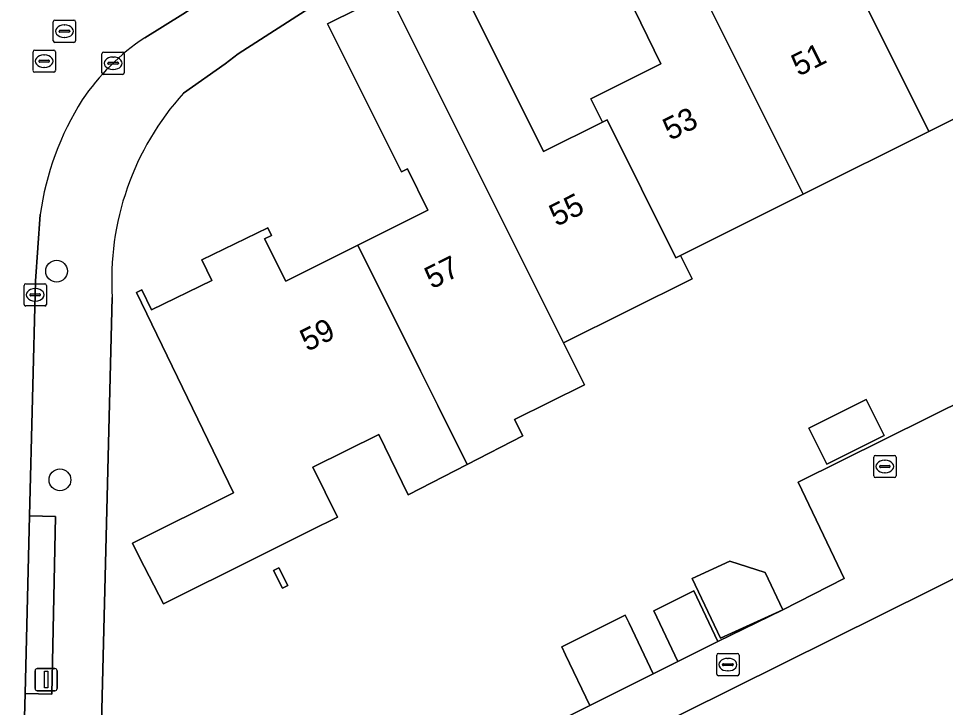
# Model space of a CAD drawing. Extents: x 157793 to 159380, y 380877 to 382313.
# Drawn here: x 158572.07 to 158613.65, y 381743.27 to 381774.19 of the extents above; entities that cross this region are included whole.
import ezdxf

# ---------------------------------------------------------------- set-up
doc = ezdxf.new("R2010")
doc.units = 0
for name, color, linetype in [('IMGEO_Boom', 7, 'Continuous'), ('IMGEO_Erf', 7, 'Continuous'), ('IMGEO_Kolk', 7, 'Continuous'), ('IMGEO_Lichtmast', 7, 'Continuous'), ('IMGEO_Pand', 7, 'Continuous'), ('IMGEO_Pand_nummerreeks', 7, 'Continuous'), ('IMGEO_Rijbaan_lokaal_open', 7, 'Continuous'), ('IMGEO_Rioolput', 7, 'Continuous'), ('IMGEO_Voetpad_open', 7, 'Continuous')]:
    doc.layers.add(name, color=color, linetype=linetype)

msp = doc.modelspace()

# ---------------------------------------------------------------- linework, layer by layer
at = {"layer": 'IMGEO_Boom'}
for centre in [(158573.781, 381762.852), (158573.932, 381753.485)]:
    msp.add_circle(centre, 0.489, dxfattribs=at)
at = {"layer": 'IMGEO_Erf'}
for points in [[(158596.208, 381781.788), (158581.931, 381772.608), (158581.343, 381772.15), (158579.473, 381770.841)], [(158591.406, 381776.682), (158595.625, 381768.223), (158598.264, 381769.539), (158597.743, 381770.584), (158600.882, 381772.15), (158596.701, 381780.75)], [(158618.545, 381771.926), (158612.907, 381769.114), (158607.27, 381766.302), (158601.772, 381763.559), (158602.294, 381762.512), (158596.517, 381759.63), (158597.455, 381757.75), (158594.328, 381756.191), (158594.694, 381755.458), (158592.205, 381754.179), (158589.554, 381752.817), (158588.234, 381755.528), (158585.272, 381754.052), (158586.388, 381751.816), (158585.166, 381751.207), (158583.372, 381750.313), (158583.13, 381750.192), (158582.744, 381750), (158578.574, 381747.922), (158577.506, 381750), (158577.186, 381750.64), (158581.724, 381752.903), (158577.371, 381761.895), (158577.606, 381762.01), (158578.038, 381761.118), (158580.744, 381762.428), (158580.295, 381763.357), (158583.254, 381764.789), (158583.42, 381764.447), (158583.114, 381764.299), (158584.06, 381762.401), (158584.398, 381762.569), (158587.291, 381764.012), (158590.171, 381765.449), (158590.44, 381765.583), (158589.516, 381767.436), (158589.247, 381767.302), (158585.931, 381773.951), (158588.689, 381775.327)], [(158576.276, 381761.665), (158575.695, 381738.405), (158576.459, 381736.936), (158575.062, 381736.022), (158575.236, 381733.742), (158577.072, 381733.06), (158578.153, 381733.628), (158597.7, 381743.366), (158596.612, 381745.639), (158596.44, 381745.997), (158599.286, 381747.415), (158599.458, 381747.057), (158600.546, 381744.784), (158601.655, 381745.336), (158600.567, 381747.609), (158602.359, 381748.502), (158603.447, 381746.229), (158606.362, 381747.651), (158609.114, 381749.052), (158608.66, 381750), (158607.039, 381753.388), (158632.334, 381765.926), (158631.41, 381767.804)], [(158632.687, 381714.565), (158615.254, 381749.656), (158581.869, 381733.071), (158579.128, 381731.715), (158577.827, 381731.072), (158579.931, 381726.939), (158592.147, 381733.044), (158590.733, 381735.864), (158597.932, 381739.473), (158600.819, 381733.713), (158603.642, 381728.083), (158606.465, 381722.45)]]:
    msp.add_lwpolyline(points, dxfattribs=at)
for points in [[(158610.101, 381757.092), (158610.905, 381755.48), (158608.333, 381754.196), (158607.529, 381755.809)], [(158584.153, 381748.747), (158583.911, 381748.627), (158583.514, 381749.424), (158583.756, 381749.544)], [(158606.362, 381747.651), (158603.569, 381746.378), (158602.285, 381749.061), (158603.975, 381749.831), (158605.56, 381749.326)]]:
    msp.add_lwpolyline(points, close=True, dxfattribs=at)
msp.add_arc((158588.77, 381762.457), 12.519, 137.9562, 183.6262, dxfattribs=at)
at = {"layer": 'IMGEO_Kolk'}
for p, q in [((158575.815, 381771.756), (158575.815, 381772.608)), ((158575.89, 381772.682), (158576.742, 381772.682)), ((158576.303, 381772.462), (158576.328, 381772.462)), ((158576.816, 381772.608), (158576.816, 381771.756)), ((158576.074, 381772.176), (158576.074, 381772.188)), ((158576.512, 381772.139), (158576.114, 381772.139)), ((158576.117, 381772.225), (158576.515, 381772.225)), ((158576.558, 381772.188), (158576.558, 381772.176)), ((158576.742, 381771.682), (158575.89, 381771.682)), ((158576.326, 381771.902), (158576.301, 381771.902)), ((158572.321, 381761.362), (158572.321, 381762.214)), ((158572.396, 381762.288), (158573.248, 381762.288)), ((158572.809, 381762.068), (158572.834, 381762.068)), ((158573.322, 381762.214), (158573.322, 381761.362)), ((158572.58, 381761.782), (158572.58, 381761.794)), ((158573.018, 381761.745), (158572.62, 381761.745)), ((158572.623, 381761.831), (158573.021, 381761.831)), ((158573.064, 381761.794), (158573.064, 381761.782)), ((158573.248, 381761.288), (158572.396, 381761.288)), ((158572.832, 381761.508), (158572.807, 381761.508)), ((158610.508, 381754.585), (158611.36, 381754.585)), ((158610.433, 381753.659), (158610.433, 381754.511)), ((158610.735, 381754.128), (158611.133, 381754.128)), ((158610.921, 381754.365), (158610.946, 381754.365)), ((158611.434, 381754.511), (158611.434, 381753.659)), ((158610.692, 381754.079), (158610.692, 381754.091)), ((158611.13, 381754.042), (158610.732, 381754.042)), ((158610.944, 381753.805), (158610.919, 381753.805)), ((158611.176, 381754.091), (158611.176, 381754.079)), ((158611.36, 381753.585), (158610.508, 381753.585)), ((158603.394, 381744.767), (158603.394, 381745.619)), ((158603.469, 381745.693), (158604.321, 381745.693)), ((158603.882, 381745.473), (158603.907, 381745.473)), ((158604.395, 381745.619), (158604.395, 381744.767)), ((158603.653, 381745.187), (158603.653, 381745.199)), ((158604.091, 381745.15), (158603.693, 381745.15)), ((158603.696, 381745.236), (158604.094, 381745.236)), ((158604.137, 381745.199), (158604.137, 381745.187)), ((158604.321, 381744.693), (158603.469, 381744.693)), ((158603.905, 381744.913), (158603.88, 381744.913))]:
    msp.add_line(p, q, dxfattribs=at)
for points in [[(158575.815, 381771.756), (158575.815, 381772.608)], [(158575.89, 381772.682), (158576.742, 381772.682)], [(158576.816, 381772.608), (158576.816, 381771.756)], [(158576.742, 381771.682), (158575.89, 381771.682)], [(158572.321, 381761.362), (158572.321, 381762.214)], [(158572.396, 381762.288), (158573.248, 381762.288)], [(158573.322, 381762.214), (158573.322, 381761.362)], [(158573.248, 381761.288), (158572.396, 381761.288)], [(158610.508, 381754.585), (158611.36, 381754.585)], [(158610.433, 381753.659), (158610.433, 381754.511)], [(158611.434, 381754.511), (158611.434, 381753.659)], [(158611.36, 381753.585), (158610.508, 381753.585)], [(158603.394, 381744.767), (158603.394, 381745.619)], [(158603.469, 381745.693), (158604.321, 381745.693)], [(158604.395, 381745.619), (158604.395, 381744.767)], [(158604.321, 381744.693), (158603.469, 381744.693)]]:
    msp.add_lwpolyline(points, dxfattribs=at)
for centre, radius, start, end in [((158575.892, 381772.606), 0.0765, 91.552, 178.448), ((158575.892, 381772.606), 0.0765, 91.552, 178.448), ((158576.74, 381772.606), 0.0765, 1.552, 88.448), ((158576.74, 381772.606), 0.0765, 1.552, 88.448), ((158576.114, 381772.185), 0.0403, 85.8775, 175.7526), ((158576.111, 381772.175), 0.0366, 178.938, 274.7102), ((158576.515, 381772.182), 0.043, 264.8664, 352.4533), ((158576.519, 381772.187), 0.0386, 1.7309, 96.639), ((158575.892, 381771.758), 0.0765, 181.552, 268.448), ((158575.892, 381771.758), 0.0765, 181.552, 268.448), ((158576.74, 381771.758), 0.0765, 271.552, 358.448), ((158576.74, 381771.758), 0.0765, 271.552, 358.448), ((158572.398, 381762.212), 0.0765, 91.552, 178.448), ((158572.398, 381762.212), 0.0765, 91.552, 178.448), ((158573.246, 381762.212), 0.0765, 1.552, 88.448), ((158573.246, 381762.212), 0.0765, 1.552, 88.448), ((158572.62, 381761.791), 0.0403, 85.8775, 175.7526), ((158572.617, 381761.781), 0.0366, 178.938, 274.7102), ((158573.021, 381761.788), 0.043, 264.8664, 352.4533), ((158573.025, 381761.793), 0.0386, 1.7309, 96.639), ((158572.398, 381761.364), 0.0765, 181.552, 268.448), ((158572.398, 381761.364), 0.0765, 181.552, 268.448), ((158573.246, 381761.364), 0.0765, 271.552, 358.448), ((158573.246, 381761.364), 0.0765, 271.552, 358.448), ((158610.51, 381754.509), 0.0765, 91.552, 178.448), ((158610.51, 381754.509), 0.0765, 91.552, 178.448), ((158611.358, 381754.509), 0.0765, 1.552, 88.448), ((158611.358, 381754.509), 0.0765, 1.552, 88.448), ((158610.732, 381754.088), 0.0403, 85.8775, 175.7526), ((158611.137, 381754.09), 0.0386, 1.7309, 96.639), ((158610.729, 381754.078), 0.0366, 178.938, 274.7102), ((158611.133, 381754.085), 0.043, 264.8664, 352.4533), ((158610.51, 381753.661), 0.0765, 181.552, 268.448), ((158610.51, 381753.661), 0.0765, 181.552, 268.448), ((158611.358, 381753.661), 0.0765, 271.552, 358.448), ((158611.358, 381753.661), 0.0765, 271.552, 358.448), ((158603.471, 381745.617), 0.0765, 91.552, 178.448), ((158603.471, 381745.617), 0.0765, 91.552, 178.448), ((158604.319, 381745.617), 0.0765, 1.552, 88.448), ((158604.319, 381745.617), 0.0765, 1.552, 88.448), ((158603.693, 381745.196), 0.0403, 85.8775, 175.7526), ((158603.69, 381745.186), 0.0366, 178.938, 274.7102), ((158604.094, 381745.193), 0.043, 264.8664, 352.4533), ((158604.098, 381745.198), 0.0386, 1.7309, 96.639), ((158603.471, 381744.769), 0.0765, 181.552, 268.448), ((158603.471, 381744.769), 0.0765, 181.552, 268.448), ((158604.319, 381744.769), 0.0765, 271.552, 358.448), ((158604.319, 381744.769), 0.0765, 271.552, 358.448)]:
    msp.add_arc(centre, radius, start, end, dxfattribs=at)
for centre, major_axis, ratio, start_param, end_param in [((158576.302, 381772.182), (-0.387, 0.002), 0.722429, 4.712389, 7.853982), ((158576.327, 381772.182), (-0.39, 0.002), 0.717154, 1.570796, 4.712389), ((158572.808, 381761.788), (-0.387, 0.002), 0.722429, 4.712389, 7.853982), ((158572.833, 381761.788), (-0.39, 0.002), 0.717154, 1.570796, 4.712389), ((158610.92, 381754.085), (-0.387, 0.002), 0.722429, 4.712389, 7.853982), ((158610.945, 381754.085), (-0.39, 0.002), 0.717154, 1.570796, 4.712389), ((158603.881, 381745.193), (-0.387, 0.002), 0.722429, 4.712389, 7.853982), ((158603.906, 381745.193), (-0.39, 0.002), 0.717154, 1.570796, 4.712389)]:
    msp.add_ellipse(centre, major_axis=major_axis, ratio=ratio, start_param=start_param, end_param=end_param, dxfattribs=at)
at = {"layer": 'IMGEO_Lichtmast'}
for p, q in [((158572.914, 381745.02), (158573.704, 381745.02)), ((158573.704, 381745.02), (158572.914, 381745.02)), ((158572.814, 381744.12), (158572.814, 381744.92)), ((158572.814, 381744.92), (158572.814, 381744.12)), ((158573.804, 381744.92), (158573.804, 381744.12)), ((158573.804, 381744.12), (158573.804, 381744.92)), ((158573.704, 381744.02), (158572.914, 381744.02)), ((158572.914, 381744.02), (158573.704, 381744.02))]:
    msp.add_line(p, q, dxfattribs=at)
msp.add_lwpolyline([(158573.234, 381744.895), (158573.384, 381744.895), (158573.384, 381744.145), (158573.234, 381744.145), (158573.234, 381744.895)], dxfattribs=at)
for centre, start, end in [((158572.914, 381744.92), 90, 180), ((158572.914, 381744.92), 90, 180), ((158573.704, 381744.92), 0, 90), ((158573.704, 381744.92), 360, 90), ((158572.914, 381744.12), 180, 270), ((158572.914, 381744.12), 180, 270), ((158573.704, 381744.12), 270, 0), ((158573.704, 381744.12), 270, 0)]:
    msp.add_arc(centre, 0.1, start, end, dxfattribs=at)
at = {"layer": 'IMGEO_Pand'}
for points in [[(158610.67, 381787.72), (158607.871, 381786.324), (158612.167, 381777.711), (158609.327, 381776.294), (158612.907, 381769.114), (158618.545, 381771.926)], [(158599.395, 381782.094), (158607.27, 381766.302), (158612.907, 381769.114), (158609.327, 381776.294), (158606.371, 381774.82), (158602.076, 381783.431), (158601.734, 381783.26)], [(158596.701, 381780.75), (158600.882, 381772.15), (158597.743, 381770.584), (158598.264, 381769.539), (158598.477, 381769.645), (158601.559, 381763.453), (158601.772, 381763.559), (158607.27, 381766.302), (158599.395, 381782.094)], [(158601.772, 381763.559), (158601.559, 381763.453), (158598.477, 381769.645), (158598.264, 381769.539), (158595.625, 381768.223), (158591.406, 381776.682), (158588.689, 381775.327), (158596.517, 381759.63), (158602.294, 381762.512)], [(158588.689, 381775.327), (158585.931, 381773.951), (158589.247, 381767.302), (158589.516, 381767.436), (158590.44, 381765.583), (158590.171, 381765.449), (158587.291, 381764.012), (158590.108, 381758.379), (158590.887, 381756.822), (158592.205, 381754.179), (158594.694, 381755.458), (158594.328, 381756.191), (158597.455, 381757.75), (158596.517, 381759.63)], [(158590.887, 381756.822), (158590.108, 381758.379), (158587.291, 381764.012), (158584.398, 381762.569), (158584.06, 381762.401), (158583.114, 381764.299), (158583.42, 381764.447), (158583.254, 381764.789), (158580.295, 381763.357), (158580.744, 381762.428), (158578.038, 381761.118), (158577.606, 381762.01), (158577.371, 381761.895), (158581.724, 381752.903), (158577.186, 381750.64), (158577.506, 381750), (158578.574, 381747.922), (158582.744, 381750), (158583.13, 381750.192), (158583.372, 381750.313), (158585.166, 381751.207), (158586.388, 381751.816), (158585.272, 381754.052), (158588.234, 381755.528), (158589.554, 381752.817), (158592.205, 381754.179)], [(158607.529, 381755.809), (158608.333, 381754.196), (158610.905, 381755.48), (158610.101, 381757.092)], [(158583.756, 381749.544), (158583.514, 381749.424), (158583.911, 381748.627), (158584.153, 381748.747)], [(158602.285, 381749.061), (158603.569, 381746.378), (158606.362, 381747.651), (158605.56, 381749.326), (158603.975, 381749.831)], [(158602.359, 381748.502), (158600.567, 381747.609), (158601.655, 381745.336), (158603.447, 381746.229)], [(158596.612, 381745.639), (158597.7, 381743.366), (158600.546, 381744.784), (158599.458, 381747.057), (158599.286, 381747.415), (158596.44, 381745.997)]]:
    msp.add_lwpolyline(points, close=True, dxfattribs=at)
at = {"layer": 'IMGEO_Rijbaan_lokaal_open'}
for points in [[(158577.735, 381773.328), (158579.442, 381774.391), (158582.618, 381776.456), (158590.47, 381781.526), (158587.666, 381785.942), (158577.882, 381779.641), (158576.536, 381778.791), (158574.422, 381777.393)], [(158567.541, 381758.728), (158567.013, 381742.418), (158572.333, 381742.303), (158572.375, 381743.905), (158572.567, 381751.871), (158572.838, 381762.399), (158573.045, 381765.397)]]:
    msp.add_lwpolyline(points, dxfattribs=at)
for centre, radius, start, end in [((158583.198, 381765.046), 9.922, 123.4116, 146.404), ((158585.792, 381763.628), 12.869, 147.5357, 172.0993)]:
    msp.add_arc(centre, radius, start, end, dxfattribs=at)
at = {"layer": 'IMGEO_Rioolput'}
for p, q in [((158573.707, 381774.119), (158574.559, 381774.119)), ((158573.632, 381773.193), (158573.632, 381774.045)), ((158573.934, 381773.662), (158574.332, 381773.662)), ((158574.12, 381773.899), (158574.145, 381773.899)), ((158574.633, 381774.045), (158574.633, 381773.193)), ((158573.891, 381773.613), (158573.891, 381773.625)), ((158574.329, 381773.576), (158573.931, 381773.576)), ((158574.143, 381773.339), (158574.118, 381773.339)), ((158574.375, 381773.625), (158574.375, 381773.613)), ((158574.559, 381773.119), (158573.707, 381773.119)), ((158572.724, 381771.849), (158572.724, 381772.701)), ((158572.799, 381772.775), (158573.651, 381772.775)), ((158573.212, 381772.555), (158573.237, 381772.555)), ((158573.725, 381772.701), (158573.725, 381771.849)), ((158572.983, 381772.269), (158572.983, 381772.281)), ((158573.421, 381772.232), (158573.023, 381772.232)), ((158573.026, 381772.318), (158573.424, 381772.318)), ((158573.235, 381771.995), (158573.21, 381771.995)), ((158573.467, 381772.281), (158573.467, 381772.269)), ((158573.651, 381771.775), (158572.799, 381771.775))]:
    msp.add_line(p, q, dxfattribs=at)
for points in [[(158573.707, 381774.119), (158574.559, 381774.119)], [(158573.632, 381773.193), (158573.632, 381774.045)], [(158574.633, 381774.045), (158574.633, 381773.193)], [(158574.559, 381773.119), (158573.707, 381773.119)], [(158572.724, 381771.849), (158572.724, 381772.701)], [(158572.799, 381772.775), (158573.651, 381772.775)], [(158573.725, 381772.701), (158573.725, 381771.849)], [(158573.651, 381771.775), (158572.799, 381771.775)]]:
    msp.add_lwpolyline(points, dxfattribs=at)
for centre, radius, start, end in [((158573.709, 381774.043), 0.0765, 91.552, 178.448), ((158573.709, 381774.043), 0.0765, 91.552, 178.448), ((158574.557, 381774.043), 0.0765, 1.552, 88.448), ((158574.557, 381774.043), 0.0765, 1.552, 88.448), ((158573.931, 381773.622), 0.0403, 85.8775, 175.7526), ((158574.336, 381773.624), 0.0386, 1.7309, 96.639), ((158573.928, 381773.612), 0.0366, 178.938, 274.7102), ((158574.332, 381773.619), 0.043, 264.8664, 352.4533), ((158573.709, 381773.195), 0.0765, 181.552, 268.448), ((158573.709, 381773.195), 0.0765, 181.552, 268.448), ((158574.557, 381773.195), 0.0765, 271.552, 358.448), ((158574.557, 381773.195), 0.0765, 271.552, 358.448), ((158572.801, 381772.699), 0.0765, 91.552, 178.448), ((158572.801, 381772.699), 0.0765, 91.552, 178.448), ((158573.649, 381772.699), 0.0765, 1.552, 88.448), ((158573.649, 381772.699), 0.0765, 1.552, 88.448), ((158573.023, 381772.278), 0.0403, 85.8775, 175.7526), ((158573.02, 381772.268), 0.0366, 178.938, 274.7102), ((158573.424, 381772.275), 0.043, 264.8664, 352.4533), ((158573.428, 381772.28), 0.0386, 1.7309, 96.639), ((158572.801, 381771.851), 0.0765, 181.552, 268.448), ((158572.801, 381771.851), 0.0765, 181.552, 268.448), ((158573.649, 381771.851), 0.0765, 271.552, 358.448), ((158573.649, 381771.851), 0.0765, 271.552, 358.448)]:
    msp.add_arc(centre, radius, start, end, dxfattribs=at)
for centre, major_axis, ratio, start_param, end_param in [((158574.119, 381773.619), (-0.387, 0.002), 0.722429, 4.712389, 7.853982), ((158574.144, 381773.619), (-0.39, 0.002), 0.717154, 1.570796, 4.712389), ((158573.211, 381772.275), (-0.387, 0.002), 0.722429, 4.712389, 7.853982), ((158573.236, 381772.275), (-0.39, 0.002), 0.717154, 1.570796, 4.712389)]:
    msp.add_ellipse(centre, major_axis=major_axis, ratio=ratio, start_param=start_param, end_param=end_param, dxfattribs=at)
at = {"layer": 'IMGEO_Voetpad_open'}
for points in [[(158579.473, 381770.841), (158581.343, 381772.15), (158581.931, 381772.608), (158596.208, 381781.788), (158596.701, 381780.75), (158599.395, 381782.094), (158601.734, 381783.26), (158601.005, 381784.797), (158606.034, 381787.936), (158617.945, 381795.102), (158618.417, 381794.138), (158620.924, 381795.389), (158623.667, 381796.757), (158622.965, 381798.125), (158628.866, 381801.563), (158629.764, 381799.823), (158632.189, 381801.033), (158635.027, 381802.448), (158638.223, 381804.196), (158638.672, 381803.341), (158640.39, 381804.243), (158640.824, 381804.522), (158669.816, 381819.983)], [(158636.248, 381808.576), (158634.668, 381807.739), (158633.825, 381807.302), (158634.427, 381806.233), (158631.425, 381804.595), (158628.431, 381802.943), (158622.467, 381799.595), (158619.497, 381797.9), (158616.535, 381796.19), (158615.949, 381797.226), (158612.028, 381794.906), (158612.64, 381793.893), (158605.199, 381789.402), (158604.578, 381790.444), (158600.922, 381788.157), (158601.559, 381787.142), (158593.936, 381782.319), (158593.279, 381783.322), (158591.131, 381781.924), (158591.77, 381780.909), (158583.286, 381775.467), (158582.618, 381776.456), (158579.442, 381774.391), (158577.735, 381773.328)], [(158632.334, 381765.926), (158607.039, 381753.388), (158608.66, 381750), (158609.114, 381749.052), (158606.362, 381747.651), (158603.447, 381746.229), (158601.655, 381745.336), (158600.546, 381744.784), (158597.7, 381743.366), (158578.153, 381733.628), (158577.072, 381733.06), (158577.827, 381731.072), (158579.128, 381731.715), (158581.869, 381733.071), (158615.254, 381749.656)], [(158573.045, 381765.397), (158572.838, 381762.399), (158572.567, 381751.871), (158573.737, 381751.845), (158573.563, 381743.869), (158572.375, 381743.905), (158572.333, 381742.303), (158572.286, 381739.261)], [(158572.594, 381732.329), (158575.236, 381733.742), (158575.062, 381736.022), (158576.459, 381736.936), (158575.695, 381738.405), (158576.276, 381761.665)]]:
    msp.add_lwpolyline(points, dxfattribs=at)
msp.add_lwpolyline([(158572.567, 381751.871), (158572.375, 381743.905), (158573.563, 381743.869), (158573.737, 381751.845)], close=True, dxfattribs=at)
for centre, radius, start, end in [((158583.198, 381765.046), 9.922, 123.4116, 146.404), ((158588.77, 381762.457), 12.519, 137.9562, 183.6262), ((158585.792, 381763.628), 12.869, 147.5357, 172.0993)]:
    msp.add_arc(centre, radius, start, end, dxfattribs=at)

# ---------------------------------------------------------------- texts
at = {"layer": 'IMGEO_Pand_nummerreeks'}
for s, rotation, p in [('51', 26.5529, (158607.065, 381771.576)), ('53', 26.5529, (158601.302, 381768.696)), ('55', 26.6572, (158596.203, 381764.834)), ('57', 26.6597, (158590.615, 381762.028)), ('59', 26.6597, (158585.027, 381759.223))]:
    msp.add_text(s, height=1, rotation=rotation, dxfattribs=at).set_placement(p)

doc.saveas('drawing.dxf')
